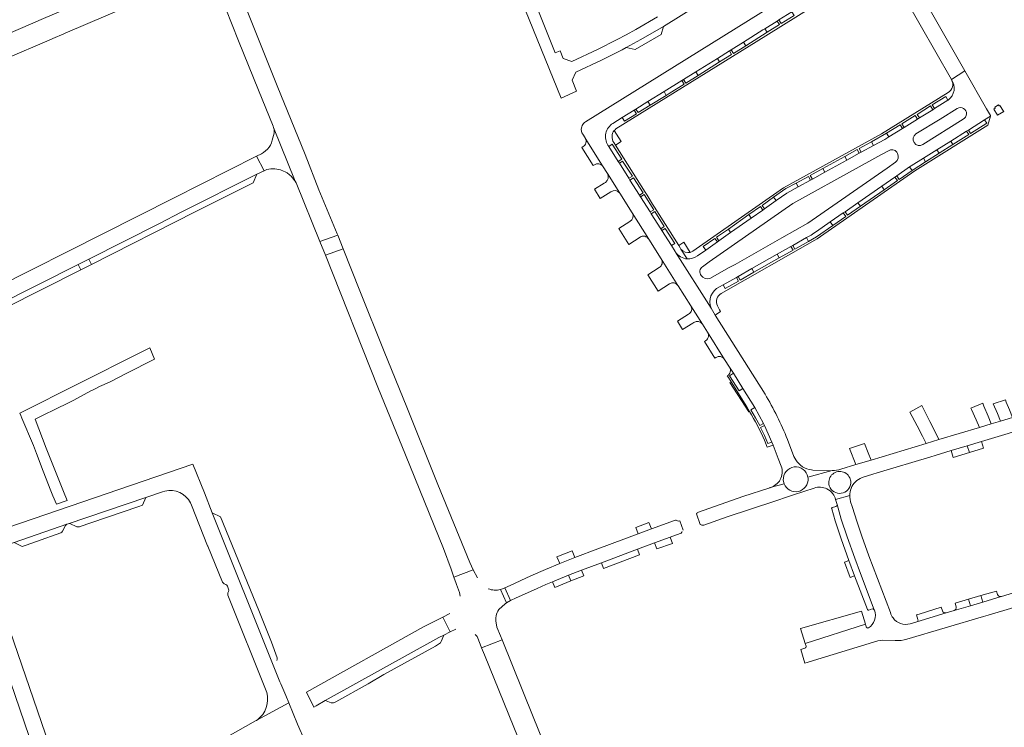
# Model space of a CAD drawing. Header units: metres. Extents: x 166325 to 190320, y 381923 to 404576.
# Tile 785 of 1056: x 176440 to 176754, y 396089 to 396315. Entities that reach past the tile are written whole.
import ezdxf

# ---------------------------------------------------------------- set-up
doc = ezdxf.new("R2010")
doc.units = ezdxf.units.M
for name, color, linetype, lineweight in [('B-WE-VH-VERHARDING_ASFALT-GV', 8, 'Continuous', 18), ('B-WE-VH-VERHARDING_BETONSTRAATSTEEN-GV', 8, 'Continuous', 18), ('B-WE-VH-VERHARDING_GESLOTEN-GV', 8, 'Continuous', 18), ('B-WE-VH-VERHARDING_STRAATBAKSTEEN-GV', 8, 'Continuous', 18)]:
    doc.layers.add(name, color=color, linetype=linetype, lineweight=lineweight)

msp = doc.modelspace()

# ---------------------------------------------------------------- linework, layer by layer
at = {"layer": 'B-WE-VH-VERHARDING_ASFALT-GV', "flags": 128}
msp.add_lwpolyline([(176434.895, 396302.21), (176450.244, 396308.771), (176450.668, 396308.952), (176454.207, 396310.465), (176454.633, 396310.647), (176474.804, 396319.271), (176477.978, 396320.627), (176484.962, 396323.613), (176492.189, 396326.703), (176493.526, 396327.274), (176493.821, 396327.394), (176491.032, 396333.968), (176490.754, 396333.855), (176489.509, 396333.32), (176482.304, 396330.227), (176478.725, 396328.69), (176477.885, 396328.329), (176464.653, 396322.647), (176461.174, 396321.154), (176446.99, 396315.063), (176443.552, 396313.587), (176429.217, 396307.432)], dxfattribs=at)
for points in [[(176522.186, 396293.865), (176513.905, 396314.628), (176511.415, 396320.748), (176505.761, 396318.405), (176509.9, 396308.245), (176516.221, 396292.5), (176520.913, 396281.03), (176521.017, 396280.649), (176527.897, 396263.528), (176528.219, 396263.012), (176535.809, 396244.276), (176541.475, 396246.31), (176541.317, 396246.713), (176535.422, 396260.743), (176531.148, 396271.975)], [(176541.475, 396246.31), (176535.809, 396244.276), (176537.563, 396239.904), (176543.192, 396241.945)], [(176548.478, 396228.504), (176543.192, 396241.945), (176537.563, 396239.904), (176554.299, 396197.784), (176563.128, 396176.225), (176575.194, 396146.435), (176577.66, 396139.797), (176578.534, 396137.194), (176584.674, 396139.632), (176583.563, 396141.932), (176573.339, 396166.77), (176563.547, 396191.455), (176556.277, 396209.225)], [(176603.754, 396092.682), (176593.856, 396117.246), (176587.349, 396114.667), (176588.265, 396112.463), (176619.041, 396036.495), (176625.632, 396020.212), (176625.717, 396020.002), (176633.868, 396000.042), (176643.651, 395975.747), (176644.016, 395974.978), (176650.455, 395977.514)]]:
    msp.add_lwpolyline(points, close=True, dxfattribs=at)
at = {"layer": 'B-WE-VH-VERHARDING_BETONSTRAATSTEEN-GV', "flags": 128}
for points in [[(176597.393, 396327.679), (176612.7, 396289.96), (176617.62, 396292.18), (176616.15, 396295.74), (176617.36, 396298.24), (176625.5, 396302.07), (176632.12, 396305.39), (176633.42, 396306.107), (176638.05, 396308.66), (176645.265, 396312.814), (176663.016, 396323.97)], [(176643.36, 396315.88), (176636.52, 396311.88), (176633.361, 396310.16), (176630.57, 396308.64), (176624.27, 396305.44), (176616.11, 396301.61), (176613.36, 396302.6), (176612.36, 396305.06), (176610.804, 396304.428), (176600.957, 396328.983)], [(176766.093, 396191.078), (176756.582, 396188.205), (176752.692, 396187.03), (176749.781, 396186.151), (176745.998, 396185.008), (176733.115, 396181.117), (176729.051, 396179.889), (176711.491, 396174.585), (176706.661, 396173.126), (176701.828, 396171.666)], [(176708.609, 396169.013), (176712.039, 396170.05), (176713.407, 396170.463), (176730.491, 396175.621), (176731.87, 396176.037), (176736.987, 396177.582), (176742.146, 396179.148), (176746.649, 396180.502), (176754.105, 396182.744), (176765.898, 396186.343), (176768.205, 396187.005)], [(176425.042, 396155.076), (176424.981, 396155.231), (176424.925, 396155.387), (176416.331, 396180.265), (176411.749, 396177.953), (176446.064, 396077.76), (176447.992, 396072.055)], [(176699.105, 396171.224), (176691.339, 396169.094), (176691.381, 396168.735)], [(176683.75, 396167.013), (176679.296, 396165.792), (176679.215, 396165.77), (176670.627, 396162.916), (176656.458, 396157.966)], [(176683.487, 396168.177), (176683.75, 396167.013)], [(176691.381, 396168.735), (176691.339, 396169.094)], [(176704.653, 396168.951), (176704.966, 396167.837)], [(176685.182, 396162.996), (176686.748, 396163.511), (176693.329, 396165.674)], [(176698.445, 396165.731), (176698.32, 396165.971)], [(176700.176, 396162.052), (176704.657, 396163.296)], [(176478.094, 396159.782), (176479.267, 396160.182), (176480.317, 396162.675), (176455.543, 396154.255)], [(176658.17, 396153.824), (176665.632, 396156.433), (176680.75, 396161.509), (176685.124, 396162.977), (176685.182, 396162.996)], [(176459.141, 396153.305), (176459.354, 396153.379), (176462.768, 396154.545), (176478.094, 396159.782)], [(176504.135, 396156.508), (176501.492, 396157.799), (176521.373, 396108.106)], [(176655.853, 396157.389), (176657.047, 396154.026), (176657.272, 396153.955)], [(176455.147, 396154.119), (176438.31, 396148.281), (176440.87, 396147.063), (176442.123, 396147.491), (176445.425, 396148.619), (176453.179, 396151.365)], [(176456.302, 396154.21), (176458.11, 396153.35)], [(176522.128, 396111.478), (176520.402, 396116.542), (176516.311, 396126.669), (176504.135, 396156.508)], [(176648.851, 396155.328), (176641.464, 396152.628), (176637.261, 396151.091), (176624.429, 396146.309), (176617.084, 396143.515), (176612.227, 396141.594), (176607.682, 396139.641), (176603.067, 396137.686), (176596.397, 396134.608), (176594.714, 396133.831), (176596.595, 396129.757), (176596.805, 396129.875), (176598.17, 396130.501), (176605.015, 396133.642), (176607.766, 396134.862), (176609.925, 396135.781), (176615.031, 396137.897), (176619.198, 396139.513), (176625.496, 396141.858), (176637.01, 396146.209), (176642.448, 396148.186), (176647.481, 396150.016), (176650.587, 396151.145)], [(176651.551, 396152.194), (176650.506, 396155.18), (176650.108, 396155.116), (176649.749, 396155.202)], [(176453.758, 396151.866), (176454.676, 396153.675)], [(176651.101, 396151.597), (176651.258, 396151.852)], [(176453.452, 396072.262), (176430.511, 396138.978)], [(176593.343, 396133.289), (176595.306, 396129.038), (176596.595, 396129.757), (176594.714, 396133.831)], [(176594.714, 396133.831), (176593.954, 396133.481)], [(176526.123, 396083.378), (176530.626, 396085.723), (176530.353, 396086.459), (176529.974, 396087.483), (176529.855, 396087.753), (176528.708, 396090.36), (176525.865, 396097.14), (176515.708, 396091.632), (176515.59, 396091.556), (176515.309, 396091.39), (176500.032, 396082.788), (176495.297, 396080.214)]]:
    msp.add_lwpolyline(points, dxfattribs=at)
for points in [[(176644.582, 396310.319), (176645.265, 396312.814), (176638.05, 396308.66), (176633.42, 396306.107), (176636.277, 396305.447)], [(176462.154, 396238.672), (176463.024, 396236.979), (176496.082, 396253.68), (176514.555, 396263.012), (176515.721, 396265.714), (176491.574, 396253.658), (176484.674, 396249.991)], [(176459.646, 396235.272), (176458.772, 396236.972), (176432.75, 396223.893), (176435.399, 396223.022)], [(176480.981, 396210.06), (176478.598, 396208.864), (176478.229, 396208.679), (176440.132, 396189.558), (176440.482, 396188.743), (176440.819, 396187.96), (176444.467, 396179.271), (176445.482, 396176.647), (176447.64, 396171.071), (176448.584, 396168.632), (176449.869, 396165.312), (176450.714, 396163.179), (176451.858, 396160.514), (176455.285, 396161.687), (176454.124, 396164.558), (176448.542, 396178.367), (176445.068, 396187.638), (176446.705, 396188.438), (176452.408, 396191.226), (176454.785, 396192.388), (176455.916, 396192.953), (176457.4, 396193.71), (176458.37, 396194.205), (176462.786, 396196.645), (176463.08, 396196.793), (176464.144, 396197.327), (176465.502, 396198.01), (176468.745, 396199.445), (176471.771, 396201.003), (176474.047, 396202.175), (176483.033, 396206.802), (176481.619, 396210.38)], [(176730.23, 396186.844), (176727.664, 396191.938), (176723.783, 396189.899), (176726.115, 396185.469), (176727.855, 396182.163), (176729.051, 396179.889), (176733.115, 396181.117), (176731.959, 396183.412)], [(176747.455, 396191.755), (176747.04, 396192.755), (176743.278, 396191.117), (176743.451, 396190.729), (176744.949, 396187.365), (176745.998, 396185.008), (176749.781, 396186.151), (176748.792, 396188.534)], [(176754.577, 396193.057), (176754.267, 396193.807), (176750.42, 396192.499), (176751.725, 396189.427), (176752.692, 396187.03), (176756.582, 396188.205), (176755.591, 396190.604)], [(176710.569, 396176.914), (176709.392, 396179.888), (176704.597, 396178.221), (176706.661, 396173.126), (176711.491, 396174.585)], [(176742.786, 396177.045), (176742.146, 396179.148), (176736.987, 396177.582), (176737.617, 396175.449)], [(176747.284, 396178.411), (176746.649, 396180.502), (176742.146, 396179.148), (176742.786, 396177.045)], [(176637.704, 396144.33), (176637.01, 396146.209), (176625.496, 396141.858), (176626.219, 396140.034)], [(176615.737, 396136.074), (176615.031, 396137.897), (176609.925, 396135.781), (176610.696, 396133.926)], [(176573.705, 396118.004), (176575.317, 396118.793), (176577.289, 396119.792), (176574.934, 396124.525), (176568.826, 396121.364), (176531.548, 396100.603), (176533.832, 396095.848), (176534.559, 396096.265), (176537.448, 396097.888)], [(176572.611, 396115.288), (176574.215, 396116.286), (176574.498, 396116.77), (176575.317, 396118.793), (176573.705, 396118.004), (176537.448, 396097.888), (176537.822, 396097.801), (176539.407, 396097.178), (176539.746, 396097.131), (176540.112, 396097.159), (176540.463, 396097.265), (176540.872, 396097.492), (176551.148, 396103.224), (176556.195, 396106.166)]]:
    msp.add_lwpolyline(points, close=True, dxfattribs=at)
at = {"layer": 'B-WE-VH-VERHARDING_BETONSTRAATSTEEN-GV'}
for points in [[(176691.339, 396169.094, 0.9552979), (176683.487, 396168.177)], [(176704.653, 396168.951, 1.0001901), (176698.32, 396165.971)], [(176701.828, 396171.666, -0.0507142), (176699.105, 396171.224)], [(176683.75, 396167.013, 0.8591155), (176691.381, 396168.735)], [(176704.966, 396167.837, -0.8140191), (176698.445, 396165.731)], [(176705.09, 396165.533, -0.209602), (176708.609, 396169.013)], [(176693.329, 396165.674, -0.1958469), (176697.388, 396165.389)], [(176697.388, 396165.389, -0.1123693), (176699.271, 396163.845)], [(176699.271, 396163.845, -0.0932989), (176700.176, 396162.052)], [(176704.657, 396163.296, -0.0934742), (176705.09, 396165.533)], [(176656.458, 396157.966, 0.2504029), (176655.853, 396157.389)], [(176454.676, 396153.675, -0.1781482), (176455.147, 396154.119)], [(176455.543, 396154.255, -0.1910723), (176456.302, 396154.21)], [(176649.749, 396155.202, 0.273863), (176648.851, 396155.328)], [(176657.272, 396153.955, 0.2105359), (176658.17, 396153.824)], [(176453.179, 396151.365, 0.164758), (176453.758, 396151.866)], [(176458.11, 396153.35, 0.1639026), (176459.141, 396153.305)], [(176650.587, 396151.145, 0.2402394), (176651.101, 396151.597)], [(176593.954, 396133.481, -0.0261736), (176593.343, 396133.289)], [(176522.076, 396110.67, 0.1807411), (176522.128, 396111.478)]]:
    msp.add_lwpolyline(points, format="xyb", dxfattribs=at)
at = {"layer": 'B-WE-VH-VERHARDING_GESLOTEN-GV', "flags": 128}
msp.add_lwpolyline([(176752.509, 396287.684), (176752.247, 396287.526), (176752.057, 396287.834), (176750.864, 396287.098), (176751.047, 396286.791), (176750.567, 396286.478), (176751.76, 396284.53), (176753.761, 396285.711), (176753.721, 396285.774)], close=True, dxfattribs=at)
at = {"layer": 'B-WE-VH-VERHARDING_STRAATBAKSTEEN-GV', "flags": 128}
for points in [[(176717.017, 396331.048), (176717.081, 396330.94), (176737.107, 396295.888), (176741.341, 396298.697), (176717.927, 396339.685), (176716.481, 396342.216), (176620.483, 396282.446)], [(176677.902, 396309.884), (176713.099, 396331.794)], [(176629.189, 396281.918), (176632.162, 396283.771), (176635.978, 396286.15), (176636.522, 396286.489), (176640.355, 396288.878), (176645.478, 396292.072), (176651.106, 396295.58), (176651.683, 396295.939), (176655.595, 396298.378), (176662.478, 396302.668), (176666.304, 396305.054), (176666.853, 396305.396), (176670.756, 396307.828), (176677.018, 396311.732), (176677.635, 396312.117), (176681.545, 396314.552), (176682.114, 396314.907), (176686.21, 396317.459)], [(176686.924, 396316.31), (176682.824, 396313.762), (176682.114, 396314.907), (176681.545, 396314.552), (176682.293, 396313.435), (176678.383, 396310.972), (176671.534, 396306.648), (176667.601, 396304.255), (176666.853, 396305.396), (176666.304, 396305.054), (176667.007, 396303.934), (176663.206, 396301.519), (176656.349, 396297.239), (176652.419, 396294.797), (176651.683, 396295.939), (176651.106, 396295.58), (176651.857, 396294.454), (176647.157, 396291.444), (176646.209, 396290.868), (176641.083, 396287.7), (176637.251, 396285.373), (176636.522, 396286.489), (176635.978, 396286.15), (176636.719, 396285.017), (176632.865, 396282.621), (176632.162, 396283.771), (176629.189, 396281.918)], [(176629.59, 396279.657), (176629.853, 396279.906), (176630.163, 396280.143), (176677.902, 396309.884)], [(176736.854, 396276.299), (176741.883, 396279.448), (176742.47, 396279.816), (176747.625, 396283.044), (176749.528, 396284.236), (176749.51, 396284.396), (176749.194, 396284.949), (176748.251, 396286.6), (176741.341, 396298.697), (176737.107, 396295.888)], [(176736.011, 396291.745), (176714.744, 396278.583), (176683.574, 396261.434), (176654.674, 396241.166), (176653.857, 396240.815)], [(176736.018, 396289.326), (176735.947, 396289.282), (176731.692, 396286.65), (176731.121, 396286.297), (176726.862, 396283.662), (176726.279, 396283.302), (176722.005, 396280.658), (176721.468, 396280.326), (176717.165, 396277.664), (176715.84, 396276.845), (176712.246, 396274.87), (176708.305, 396272.705), (176707.724, 396272.385), (176703.793, 396270.225), (176696.706, 396266.332), (176692.77, 396264.169), (176692.15, 396263.828), (176688.218, 396261.667), (176684.612, 396259.686), (176681.211, 396257.299), (176677.515, 396254.705), (176676.956, 396254.313), (176673.272, 396251.727), (176666.709, 396247.121), (176662.996, 396244.515), (176662.467, 396244.144), (176658.783, 396241.558), (176656.127, 396239.694)], [(176703.089, 396271.402), (176707.078, 396273.582), (176707.724, 396272.385), (176708.305, 396272.705), (176707.633, 396273.882), (176711.623, 396276.088), (176716.398, 396278.862), (176720.737, 396281.489), (176721.468, 396280.326), (176722.005, 396280.658), (176721.252, 396281.813), (176725.534, 396284.487), (176726.279, 396283.302), (176726.862, 396283.662), (176726.119, 396284.796), (176730.423, 396287.482), (176731.121, 396286.297), (176731.692, 396286.65), (176730.977, 396287.793), (176735.276, 396290.475), (176735.947, 396289.282), (176736.018, 396289.326)], [(176725.754, 396278.576), (176733.46, 396283.327), (176738.95, 396286.718)], [(176725.43, 396266.752), (176748.679, 396281.352), (176749.528, 396284.236), (176747.625, 396283.044), (176748.316, 396281.99), (176743.205, 396278.727), (176742.47, 396279.816), (176741.883, 396279.448), (176742.613, 396278.393), (176737.558, 396275.182), (176733.16, 396272.403), (176728.849, 396269.692), (176724.535, 396266.955), (176720.389, 396264.043), (176719.632, 396265.198), (176719.053, 396264.796), (176719.849, 396263.714), (176715.633, 396260.746), (176708.084, 396255.487), (176703.932, 396252.634), (176703.166, 396253.768), (176702.615, 396253.385), (176703.414, 396252.27), (176699.247, 396249.378), (176694.096, 396245.81), (176691.561, 396244.307), (176687.141, 396241.799), (176686.506, 396243.033), (176685.925, 396242.703), (176686.607, 396241.511), (176682.207, 396239.012), (176674.152, 396234.45), (176669.762, 396231.935), (176669.083, 396233.142), (176668.523, 396232.824), (176669.201, 396231.625), (176664.995, 396229.25), (176664.313, 396230.434), (176663.133, 396229.764)], [(176740.823, 396283.246), (176727.95, 396275.19)], [(176517.131, 396272.24), (176515.634, 396271.483), (176517.981, 396266.843), (176518.428, 396267.066), (176518.905, 396267.253), (176519.527, 396267.37), (176520.155, 396267.441), (176520.787, 396267.464), (176521.42, 396267.439), (176522.048, 396267.366), (176522.669, 396267.245), (176523.279, 396267.079), (176524.211, 396266.724), (176524.777, 396266.442), (176525.32, 396266.118), (176526.06, 396265.569), (176526.585, 396265.103), (176527.072, 396264.6), (176527.433, 396264.172), (176527.848, 396263.607), (176527.897, 396263.528), (176521.017, 396280.649)], [(176521.017, 396280.649), (176521.113, 396280.294), (176521.171, 396279.916), (176521.201, 396279.211), (176521.177, 396278.83), (176521.042, 396278.079), (176520.795, 396277.357)], [(176629.467, 396275.861), (176630.005, 396275.007), (176631.787, 396276.13), (176629.59, 396279.657)], [(176619.574, 396278.466), (176620.307, 396277.282), (176620.375, 396277.174), (176625.894, 396268.412), (176627.431, 396265.931), (176631.383, 396259.681), (176635.331, 396253.389), (176640.593, 396245.056), (176644.59, 396238.707), (176649.923, 396230.25), (176649.997, 396230.132), (176654.003, 396223.807), (176657.749, 396217.866), (176659.319, 396215.334), (176664.77, 396206.698), (176666.363, 396204.173), (176667.583, 396202.258), (176670.618, 396197.395), (176674.399, 396191.332), (176677.195, 396186.201), (176677.484, 396185.623), (176679.861, 396180.283), (176680.226, 396179.363), (176681.882, 396175.04), (176682.859, 396172.605)], [(176625.894, 396268.412), (176620.375, 396277.174)], [(176663.133, 396229.764), (176664.313, 396230.434), (176668.523, 396232.824), (176669.083, 396233.142), (176673.486, 396235.642), (176681.511, 396240.197), (176685.925, 396242.703), (176686.506, 396243.033), (176690.864, 396245.507), (176692.331, 396246.34), (176693.256, 396246.904), (176694.1, 396247.475), (176698.482, 396250.516), (176702.615, 396253.385), (176703.166, 396253.768), (176707.284, 396256.627), (176714.849, 396261.877), (176719.053, 396264.796), (176719.632, 396265.198), (176723.752, 396268.058), (176724.284, 396268.427), (176728.175, 396270.864), (176732.419, 396273.522), (176736.854, 396276.299)], [(176619.678, 396274.527), (176619.269, 396274.276), (176622.919, 396268.452), (176623.33, 396268.717)], [(176627.609, 396274.985), (176627.872, 396274.568), (176628.953, 396275.293), (176632.009, 396270.481), (176630.903, 396269.762), (176631.258, 396269.199), (176632.292, 396269.916), (176635.432, 396265.135), (176634.268, 396264.426), (176634.625, 396263.859), (176635.718, 396264.596), (176638.811, 396259.778), (176637.654, 396259.057), (176638.026, 396258.466), (176639.126, 396259.236), (176642.193, 396254.412), (176641.039, 396253.689), (176641.397, 396253.12), (176642.509, 396253.838), (176645.565, 396249.048), (176644.423, 396248.321), (176644.776, 396247.761), (176645.877, 396248.461), (176648.97, 396243.63), (176647.811, 396242.95), (176649.01, 396241.048), (176649.098, 396240.91)], [(176660.503, 396223.038), (176649.098, 396240.91), (176649.01, 396241.048), (176647.811, 396242.95), (176644.776, 396247.761), (176644.423, 396248.321), (176641.397, 396253.12), (176641.039, 396253.689), (176638.026, 396258.466), (176637.654, 396259.057), (176634.625, 396263.859), (176634.268, 396264.426), (176631.258, 396269.199), (176630.903, 396269.762), (176627.872, 396274.568), (176627.609, 396274.985)], [(176652.89, 396238.723), (176650.872, 396241.868), (176650.648, 396242.218), (176650.153, 396243.019), (176642.452, 396255.245), (176641.85, 396256.202), (176640.063, 396259.038), (176639.469, 396259.981), (176630.005, 396275.007), (176629.467, 396275.861)], [(176657.724, 396236.23), (176659.903, 396237.757), (176686.563, 396256.433), (176707.695, 396268.107), (176711.671, 396270.304), (176714.572, 396271.907), (176717.262, 396273.329)], [(176656.127, 396239.694), (176658.783, 396241.558), (176658.001, 396242.681), (176661.719, 396245.272), (176662.467, 396244.144), (176662.996, 396244.515), (176662.218, 396245.62), (176665.977, 396248.24), (176672.471, 396252.829), (176676.219, 396255.422), (176676.956, 396254.313), (176677.515, 396254.705), (176676.743, 396255.786), (176680.419, 396258.415), (176684.299, 396261.143), (176687.57, 396262.843), (176691.535, 396265.019), (176692.15, 396263.828), (176692.77, 396264.169), (176692.087, 396265.304), (176696.076, 396267.518), (176703.089, 396271.402)], [(176719.214, 396269.517), (176716.594, 396267.697), (176691.297, 396250.122), (176682.982, 396245.404), (176670.394, 396238.262), (176668.14, 396236.983), (176666.285, 396235.931), (176660.123, 396232.435)], [(176631.383, 396259.681), (176627.431, 396265.931)], [(176663.699, 396227.738), (176693.49, 396244.65), (176694.32, 396245.157), (176695.374, 396245.857), (176725.43, 396266.752)], [(176626.824, 396263.127), (176626.418, 396262.869), (176623.346, 396260.918), (176625.168, 396257.974), (176628.57, 396260.14)], [(176640.593, 396245.056), (176635.331, 396253.389)], [(176634.628, 396250.639), (176631.088, 396248.409), (176634.246, 396243.354), (176637.838, 396245.643)], [(176651.793, 396244.065), (176650.153, 396243.019), (176650.648, 396242.218), (176650.872, 396241.868)], [(176650.872, 396241.868), (176652.89, 396238.723)], [(176653.857, 396240.815), (176651.793, 396244.065)], [(176649.923, 396230.25), (176644.59, 396238.707)], [(176649.098, 396240.91), (176660.503, 396223.038)], [(176643.95, 396235.957), (176640.333, 396233.653), (176643.563, 396228.475), (176647.237, 396230.807)], [(176657.749, 396217.866), (176654.003, 396223.807)], [(176660.503, 396223.038), (176661.81, 396220.825), (176663.48, 396221.936), (176663.184, 396222.494), (176662.493, 396223.753)], [(176677.662, 396195.618), (176661.81, 396220.825), (176660.503, 396223.038)], [(176653.286, 396221.087), (176649.723, 396218.863), (176651.393, 396216.215), (176654.688, 396218.273), (176654.946, 396218.434)], [(176664.77, 396206.698), (176659.319, 396215.334)], [(176658.353, 396212.373), (176661.655, 396207.058), (176661.999, 396207.258)], [(176670.618, 396197.395), (176669.45, 396196.61), (176666.387, 396201.492), (176667.583, 396202.258), (176666.363, 396204.173)], [(176665.65, 396201.46), (176665.991, 396200.917), (176666.848, 396199.552), (176671.839, 396191.606), (176672.755, 396190.108)], [(176677.452, 396180.961), (176678.334, 396178.675), (176680.226, 396179.363), (176679.861, 396180.283), (176678.562, 396179.813), (176677.495, 396182.464), (176676.278, 396184.941), (176677.484, 396185.623), (176677.195, 396186.201), (176675.966, 396185.593), (176674.649, 396188.059), (176673.189, 396190.646), (176674.399, 396191.332), (176670.618, 396197.395)], [(176687.435, 396174.665), (176686.891, 396175.763), (176684.819, 396181.144)], [(176501.492, 396157.799), (176498.965, 396164.09), (176495.263, 396173.307), (176432.508, 396151.794), (176434.268, 396146.894), (176434.398, 396146.94), (176438.31, 396148.281), (176455.147, 396154.119), (176455.543, 396154.255), (176480.317, 396162.675), (176485.652, 396164.503), (176486.391, 396164.714)], [(176691.339, 396169.094), (176699.105, 396171.224), (176697.922, 396171.203), (176692.9, 396171.391), (176692.489, 396171.427)], [(176679.296, 396165.792), (176683.75, 396167.013), (176683.487, 396168.177)], [(176717.646, 396125.932), (176710.781, 396144.09), (176708.507, 396150.348), (176707.004, 396154.831), (176705.464, 396159.727), (176704.958, 396161.293), (176704.766, 396162.069), (176704.706, 396162.654), (176704.657, 396163.296), (176700.176, 396162.052), (176700.621, 396160.415), (176701.951, 396155.79), (176703.841, 396150.133), (176706.307, 396143.285), (176708.105, 396138.414), (176712.483, 396126.851), (176712.528, 396126.731)], [(176494.58, 396160.949), (176494.911, 396160.226), (176500.004, 396147.259), (176500.075, 396147.178), (176504.799, 396135.702), (176504.963, 396135.392), (176505.277, 396135.139), (176505.782, 396134.957)], [(176706.307, 396143.285), (176703.841, 396150.133), (176701.951, 396155.79), (176700.621, 396160.415)], [(176515.864, 396091.733), (176515.708, 396091.632), (176525.865, 396097.14), (176524.89, 396099.466), (176523.358, 396103.274), (176523.074, 396103.882), (176521.373, 396108.106), (176501.492, 396157.799)], [(176698.923, 396159.034), (176700.028, 396155.192), (176701.939, 396149.473), (176704.413, 396142.603), (176706.234, 396137.706), (176710.296, 396126.977)], [(176700.269, 396159.805), (176699.185, 396159.498)], [(176712.483, 396126.851), (176708.105, 396138.414), (176706.307, 396143.285)], [(176586.033, 396136.985), (176584.674, 396139.632), (176578.534, 396137.194)], [(176784, 396140.317), (176783.238, 396140.091), (176776.644, 396138.155), (176775.43, 396137.795), (176774.929, 396137.647), (176769.71, 396136.083), (176762.097, 396133.806), (176756.852, 396132.233), (176753.026, 396131.099), (176752.89, 396131.059), (176747.067, 396129.327), (176743.157, 396128.15), (176737.908, 396126.611), (176735.426, 396125.857), (176726.091, 396123.051), (176726.028, 396123.032), (176723.894, 396122.411)], [(176578.534, 396137.194), (176579.197, 396135.204), (176579.298, 396134.9), (176580.316, 396132.343), (176580.498, 396131.143)], [(176722.89, 396117.437), (176747.347, 396124.708), (176748.798, 396125.16), (176784.692, 396135.874)], [(176506.298, 396134.396), (176506.665, 396133.463)], [(176506.661, 396132.701), (176506.478, 396132.248), (176506.405, 396131.894), (176506.492, 396131.473), (176518.865, 396100.482)], [(176592.798, 396126.925), (176594.866, 396128.792), (176595.306, 396129.038), (176593.343, 396133.289)], [(176751.809, 396131.709), (176751.463, 396132.835), (176746.455, 396131.363), (176747.067, 396129.327), (176752.89, 396131.059)], [(176737.908, 396126.611), (176743.157, 396128.15), (176742.532, 396130.204)], [(176742.532, 396130.204), (176738.226, 396128.935), (176738.594, 396127.801)], [(176577.202, 396125.698), (176574.934, 396124.525), (176577.289, 396119.792), (176579.083, 396120.637)], [(176710.797, 396126.731), (176711.849, 396127.104)], [(176726.091, 396123.051), (176735.426, 396125.857)], [(176734.189, 396126.518), (176733.848, 396127.684), (176726.815, 396125.493)], [(176585.334, 396118.995), (176585.889, 396118.337), (176586.846, 396115.93), (176587.349, 396114.667), (176593.856, 396117.246), (176593.356, 396118.49), (176592.219, 396121.318), (176591.988, 396122.664)], [(176726.815, 396125.493), (176725.943, 396125.23), (176726.403, 396123.727)], [(176709.938, 396121.458), (176709.684, 396122.27), (176690.466, 396116.138), (176690.732, 396115.282)], [(176690.366, 396114.575), (176689.058, 396114.172), (176690.341, 396109.875), (176713.588, 396116.924), (176714.362, 396117.087), (176715.133, 396117.164), (176719.148, 396117.005)]]:
    msp.add_lwpolyline(points, dxfattribs=at)
for points in [[(176686.924, 396316.31), (176686.21, 396317.459), (176682.114, 396314.907), (176682.824, 396313.762)], [(176682.293, 396313.435), (176681.545, 396314.552), (176677.635, 396312.117), (176678.383, 396310.972)], [(176678.383, 396310.972), (176677.635, 396312.117), (176677.018, 396311.732), (176670.756, 396307.828), (176671.534, 396306.648)], [(176671.534, 396306.648), (176670.756, 396307.828), (176666.853, 396305.396), (176667.601, 396304.255)], [(176667.007, 396303.934), (176666.304, 396305.054), (176662.478, 396302.668), (176663.206, 396301.519)], [(176663.206, 396301.519), (176662.478, 396302.668), (176655.595, 396298.378), (176656.349, 396297.239)], [(176656.349, 396297.239), (176655.595, 396298.378), (176651.683, 396295.939), (176652.419, 396294.797)], [(176651.857, 396294.454), (176651.106, 396295.58), (176645.478, 396292.072), (176646.209, 396290.868), (176647.157, 396291.444)], [(176646.209, 396290.868), (176645.478, 396292.072), (176640.355, 396288.878), (176641.083, 396287.7)], [(176641.083, 396287.7), (176640.355, 396288.878), (176636.522, 396286.489), (176637.251, 396285.373)], [(176735.947, 396289.282), (176735.276, 396290.475), (176730.977, 396287.793), (176731.692, 396286.65)], [(176636.719, 396285.017), (176635.978, 396286.15), (176632.162, 396283.771), (176632.865, 396282.621)], [(176731.121, 396286.297), (176730.423, 396287.482), (176726.119, 396284.796), (176726.862, 396283.662)], [(176726.279, 396283.302), (176725.534, 396284.487), (176721.252, 396281.813), (176722.005, 396280.658)], [(176748.316, 396281.99), (176747.625, 396283.044), (176742.47, 396279.816), (176743.205, 396278.727)], [(176721.468, 396280.326), (176720.737, 396281.489), (176716.398, 396278.862), (176717.165, 396277.664)], [(176742.613, 396278.393), (176741.883, 396279.448), (176736.854, 396276.299), (176737.558, 396275.182)], [(176717.165, 396277.664), (176716.398, 396278.862), (176711.623, 396276.088), (176712.246, 396274.87), (176715.84, 396276.845)], [(176737.558, 396275.182), (176736.854, 396276.299), (176732.419, 396273.522), (176733.16, 396272.403)], [(176628.953, 396275.293), (176627.872, 396274.568), (176630.903, 396269.762), (176632.009, 396270.481)], [(176707.724, 396272.385), (176707.078, 396273.582), (176703.089, 396271.402), (176703.793, 396270.225)], [(176712.246, 396274.87), (176711.623, 396276.088), (176707.633, 396273.882), (176708.305, 396272.705)], [(176733.16, 396272.403), (176732.419, 396273.522), (176728.175, 396270.864), (176728.849, 396269.692)], [(176458.772, 396236.972), (176462.154, 396238.672), (176484.674, 396249.991), (176491.574, 396253.658), (176515.721, 396265.714), (176517.981, 396266.843), (176515.634, 396271.483), (176489.111, 396258.07), (176410.276, 396218.387), (176410.343, 396218.255), (176412.374, 396213.651), (176432.75, 396223.893)], [(176703.793, 396270.225), (176703.089, 396271.402), (176696.076, 396267.518), (176696.706, 396266.332)], [(176728.849, 396269.692), (176728.175, 396270.864), (176724.284, 396268.427), (176723.752, 396268.058), (176724.535, 396266.955)], [(176632.292, 396269.916), (176631.258, 396269.199), (176634.268, 396264.426), (176635.432, 396265.135)], [(176696.706, 396266.332), (176696.076, 396267.518), (176692.087, 396265.304), (176692.77, 396264.169)], [(176723.752, 396268.058), (176719.632, 396265.198), (176720.389, 396264.043), (176724.535, 396266.955)], [(176635.718, 396264.596), (176634.625, 396263.859), (176637.654, 396259.057), (176638.811, 396259.778)], [(176692.15, 396263.828), (176691.535, 396265.019), (176687.57, 396262.843), (176688.218, 396261.667)], [(176719.849, 396263.714), (176719.053, 396264.796), (176714.849, 396261.877), (176715.633, 396260.746)], [(176688.218, 396261.667), (176687.57, 396262.843), (176684.299, 396261.143), (176680.419, 396258.415), (176681.211, 396257.299), (176684.612, 396259.686)], [(176715.633, 396260.746), (176714.849, 396261.877), (176707.284, 396256.627), (176708.084, 396255.487)], [(176639.126, 396259.236), (176638.026, 396258.466), (176641.039, 396253.689), (176642.193, 396254.412)], [(176681.211, 396257.299), (176680.419, 396258.415), (176676.743, 396255.786), (176677.515, 396254.705)], [(176676.956, 396254.313), (176676.219, 396255.422), (176672.471, 396252.829), (176673.272, 396251.727)], [(176708.084, 396255.487), (176707.284, 396256.627), (176703.166, 396253.768), (176703.932, 396252.634)], [(176642.509, 396253.838), (176641.397, 396253.12), (176644.423, 396248.321), (176645.565, 396249.048)], [(176673.272, 396251.727), (176672.471, 396252.829), (176665.977, 396248.24), (176666.709, 396247.121)], [(176703.414, 396252.27), (176702.615, 396253.385), (176698.482, 396250.516), (176699.247, 396249.378)], [(176645.877, 396248.461), (176644.776, 396247.761), (176647.811, 396242.95), (176648.97, 396243.63)], [(176666.709, 396247.121), (176665.977, 396248.24), (176662.218, 396245.62), (176662.996, 396244.515)], [(176699.247, 396249.378), (176698.482, 396250.516), (176694.1, 396247.475), (176693.256, 396246.904), (176692.331, 396246.34), (176690.864, 396245.507), (176691.561, 396244.307), (176694.096, 396245.81)], [(176662.467, 396244.144), (176661.719, 396245.272), (176658.001, 396242.681), (176658.783, 396241.558)], [(176691.561, 396244.307), (176690.864, 396245.507), (176686.506, 396243.033), (176687.141, 396241.799)], [(176686.607, 396241.511), (176685.925, 396242.703), (176681.511, 396240.197), (176682.207, 396239.012)], [(176463.024, 396236.979), (176462.154, 396238.672), (176458.772, 396236.972), (176459.646, 396235.272)], [(176682.207, 396239.012), (176681.511, 396240.197), (176673.486, 396235.642), (176674.152, 396234.45)], [(176674.152, 396234.45), (176673.486, 396235.642), (176669.083, 396233.142), (176669.762, 396231.935)], [(176669.201, 396231.625), (176668.523, 396232.824), (176664.313, 396230.434), (176664.995, 396229.25)], [(176667.583, 396202.258), (176666.387, 396201.492), (176669.45, 396196.61), (176670.618, 396197.395)], [(176666.848, 396199.552), (176666.496, 396199.32), (176672.454, 396189.929), (176672.755, 396190.108), (176671.839, 396191.606)], [(176674.399, 396191.332), (176673.189, 396190.646), (176674.649, 396188.059), (176675.966, 396185.593), (176677.195, 396186.201)], [(176677.484, 396185.623), (176676.278, 396184.941), (176677.495, 396182.464), (176678.562, 396179.813), (176679.861, 396180.283)], [(176640.661, 396154.684), (176640.611, 396154.665), (176636.522, 396153.08), (176637.261, 396151.091), (176641.464, 396152.628)], [(176648.187, 396147.995), (176647.481, 396150.016), (176642.448, 396148.186), (176643.173, 396146.242)], [(176616.226, 396145.635), (176611.298, 396143.685), (176612.227, 396141.594), (176617.084, 396143.515)], [(176704.413, 396142.603), (176702.994, 396142.078), (176704.849, 396137.115), (176706.234, 396137.706)], [(176619.198, 396139.513), (176615.031, 396137.897), (176615.737, 396136.074), (176619.896, 396137.671)], [(176746.455, 396131.363), (176742.532, 396130.204), (176743.157, 396128.15), (176747.067, 396129.327)], [(176709.684, 396122.27), (176708.389, 396126.415), (176689.005, 396120.837), (176690.466, 396116.138)]]:
    msp.add_lwpolyline(points, close=True, dxfattribs=at)
at = {"layer": 'B-WE-VH-VERHARDING_STRAATBAKSTEEN-GV'}
for points in [[(176737.107, 396295.888, -0.4098364), (176736.011, 396291.745)], [(176736.018, 396289.326, 0.408245), (176737.107, 396295.888)], [(176738.95, 396286.718, -1.0302849), (176740.823, 396283.246)], [(176619.152, 396280.533, 0.1945727), (176619.574, 396278.466)], [(176619.37, 396281.216, 0.063979), (176619.152, 396280.533)], [(176620.483, 396282.446, 0.1506482), (176619.37, 396281.216)], [(176629.189, 396281.918, 0.4225935), (176627.609, 396274.985)], [(176629.59, 396279.657, 0.3321845), (176629.467, 396275.861)], [(176520.795, 396277.357, -0.2442786), (176517.131, 396272.24)], [(176620.375, 396277.174, -0.4151512), (176619.678, 396274.527)], [(176727.95, 396275.19, -0.9899655), (176725.754, 396278.576)], [(176717.262, 396273.329, -0.4227953), (176719.909, 396272.372)], [(176719.909, 396272.372, -0.3673965), (176719.214, 396269.517)], [(176623.33, 396268.717, -0.3755597), (176625.894, 396268.412)], [(176627.431, 396265.931, -0.3905843), (176626.824, 396263.127)], [(176628.57, 396260.14, -0.4070483), (176631.383, 396259.681)], [(176635.331, 396253.389, -0.4127144), (176634.628, 396250.639)], [(176637.838, 396245.643, -0.4193049), (176640.593, 396245.056)], [(176653.857, 396240.815, -0.3037521), (176650.872, 396241.868)], [(176644.59, 396238.707, -0.4152908), (176643.95, 396235.957)], [(176649.098, 396240.91, 0.2360023), (176652.89, 396238.723)], [(176656.127, 396239.694, -0.1776776), (176652.89, 396238.723)], [(176657.354, 396233.456, -0.4383471), (176657.724, 396236.23)], [(176660.123, 396232.435, -0.3282573), (176657.354, 396233.456)], [(176647.237, 396230.807, -0.4040206), (176649.923, 396230.25)], [(176660.503, 396223.038, -0.4085374), (176663.133, 396229.764)], [(176662.493, 396223.753, -0.3939679), (176663.699, 396227.738)], [(176654.003, 396223.807, -0.4290781), (176653.286, 396221.087)], [(176654.946, 396218.434, -0.4073918), (176657.749, 396217.866)], [(176659.319, 396215.334, -0.4572052), (176658.353, 396212.373)], [(176661.999, 396207.258, -0.417828), (176664.77, 396206.698)], [(176666.363, 396204.173, -0.4279286), (176665.65, 396201.46)], [(176684.819, 396181.144, 0.0407144), (176677.662, 396195.618)], [(176672.755, 396190.108, -0.0317947), (176677.452, 396180.961)], [(176692.489, 396171.427, -0.229594), (176687.435, 396174.665)], [(176682.859, 396172.605, -0.2101108), (176682.507, 396168.36)], [(176682.507, 396168.36, -0.2023018), (176679.296, 396165.792)], [(176486.391, 396164.714, -0.3408138), (176494.58, 396160.949)], [(176700.621, 396160.415, -0.40965), (176700.269, 396159.805)], [(176699.185, 396159.498, 0.4655491), (176698.923, 396159.034)], [(176505.782, 396134.957, -0.1959217), (176506.298, 396134.396)], [(176506.665, 396133.463, -0.1837221), (176506.661, 396132.701)], [(176593.343, 396133.289, -0.1617028), (176589.441, 396133.552)], [(176752.89, 396131.059, -0.395785), (176751.809, 396131.709)], [(176591.988, 396122.664, -0.2178147), (176592.798, 396126.925)], [(176710.296, 396126.977, 0.3998311), (176710.797, 396126.731)], [(176712.528, 396126.731, -0.3577045), (176710.614, 396121.05)], [(176711.849, 396127.104, -0.3669766), (176712.483, 396126.851)], [(176718.48, 396124.232, -0.0821942), (176717.646, 396125.932)], [(176735.426, 396125.857, -0.4015851), (176734.189, 396126.518)], [(176738.594, 396127.801, -0.3881155), (176737.908, 396126.611)], [(176723.894, 396122.411, -0.3222606), (176718.48, 396124.232)], [(176726.403, 396123.727, -0.4135092), (176726.091, 396123.051)], [(176710.614, 396121.05, -0.4465675), (176709.938, 396121.458)], [(176719.148, 396117.005, 0.078042), (176722.89, 396117.437)], [(176690.732, 396115.282, -0.4275386), (176690.366, 396114.575)], [(176518.865, 396100.482, -0.3025156), (176515.864, 396091.733)]]:
    msp.add_lwpolyline(points, format="xyb", dxfattribs=at)

doc.saveas('drawing.dxf')
